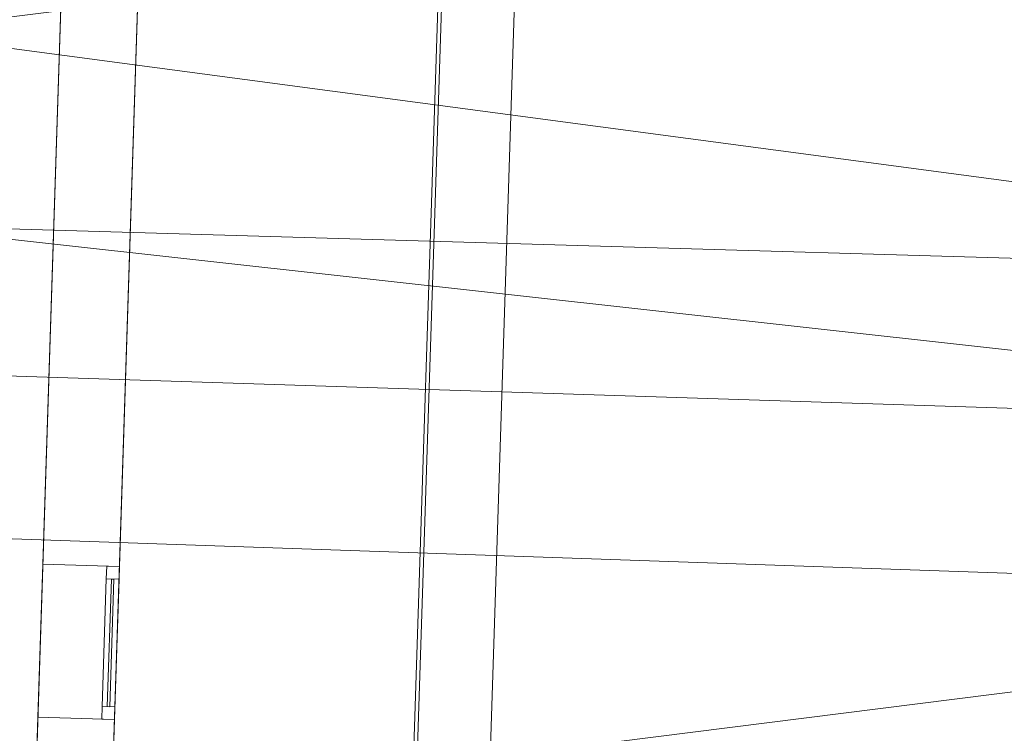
# Model space of a CAD drawing. Header units: millimetres. Extents: x -430348 to -225823, y -86243 to 5084.
# Tile 527 of 656: x -366777 to -362921, y -60438 to -57642. Entities that reach past the tile are written whole.
import ezdxf

# ---------------------------------------------------------------- set-up
doc = ezdxf.new("R2010")
doc.units = ezdxf.units.MM
for name, color, linetype, lineweight in [('A-GENM', 13, 'Continuous', 9), ('A-GLAZ-CURT', 52, 'Continuous', 9), ('A-GLAZ-CWMG', 51, 'Continuous', 9), ('A-ROOF', 132, 'Continuous', 9), ('A-WALL', 113, 'Continuous', 9)]:
    doc.layers.add(name, color=color, linetype=linetype, lineweight=lineweight)

# ---------------------------------------------------------------- blocks, each defined once
blk = doc.blocks.new('System Panel - Glazed-561866-_3D_ Copy 1')
at = {"layer": 'A-GLAZ-CURT', "transparency": 33554471}
mesh = blk.add_polyface(dxfattribs=at)
corners = [(-250, 5), (-250, 5, 445), (250, 5, 445), (250, 5)]
mesh.append_faces([[corners[k] for k in face] for face in [(2, 3, 0, 1)]])
mesh = blk.add_polyface(dxfattribs=at)
corners = [(250, -5), (-250, -5), (-250, 5), (250, 5)]
mesh.append_faces([[corners[k] for k in face] for face in [(3, 0, 1, 2)]])
mesh = blk.add_polyface(dxfattribs=at)
corners = [(-250, -5, 445), (250, -5, 445), (250, 5, 445), (-250, 5, 445)]
mesh.append_faces([[corners[k] for k in face] for face in [(3, 0, 1, 2)]])
mesh = blk.add_polyface(dxfattribs=at)
corners = [(-250, -5), (-250, -5, 445), (-250, 5, 445), (-250, 5)]
mesh.append_faces([[corners[k] for k in face] for face in [(3, 0, 1, 2)]])
mesh = blk.add_polyface(dxfattribs=at)
corners = [(250, -5, 445), (250, -5), (250, 5), (250, 5, 445)]
mesh.append_faces([[corners[k] for k in face] for face in [(3, 0, 1, 2)]])
mesh = blk.add_polyface(dxfattribs=at)
corners = [(-250, -5), (250, -5), (250, -5, 445), (-250, -5, 445)]
mesh.append_faces([[corners[k] for k in face] for face in [(3, 0, 1, 2)]])
blk = doc.blocks.new('System Panel - Glazed-561867-_3D_ Copy 1')
at = {"layer": 'A-GLAZ-CURT', "transparency": 33554471}
mesh = blk.add_polyface(dxfattribs=at)
corners = [(-250, 5), (-250, 5, 305), (250, 5, 305), (250, 5)]
mesh.append_faces([[corners[k] for k in face] for face in [(2, 3, 0, 1)]])
mesh = blk.add_polyface(dxfattribs=at)
corners = [(250, -5), (-250, -5), (-250, 5), (250, 5)]
mesh.append_faces([[corners[k] for k in face] for face in [(3, 0, 1, 2)]])
mesh = blk.add_polyface(dxfattribs=at)
corners = [(-250, -5, 305), (250, -5, 305), (250, 5, 305), (-250, 5, 305)]
mesh.append_faces([[corners[k] for k in face] for face in [(3, 0, 1, 2)]])
mesh = blk.add_polyface(dxfattribs=at)
corners = [(-250, -5), (-250, -5, 305), (-250, 5, 305), (-250, 5)]
mesh.append_faces([[corners[k] for k in face] for face in [(0, 1, 2, 3)]])
mesh = blk.add_polyface(dxfattribs=at)
corners = [(250, -5, 305), (250, -5), (250, 5), (250, 5, 305)]
mesh.append_faces([[corners[k] for k in face] for face in [(0, 1, 2, 3)]])
mesh = blk.add_polyface(dxfattribs=at)
corners = [(-250, -5), (250, -5), (250, -5, 305), (-250, -5, 305)]
mesh.append_faces([[corners[k] for k in face] for face in [(3, 0, 1, 2)]])
blk = doc.blocks.new('Rectangular Mullion - 50mm x 50mm-555598-_3D_ Copy 1')
at = {"layer": 'A-GLAZ-CWMG'}
mesh = blk.add_polyface(dxfattribs=at)
corners = [(0, 25), (-50, 25), (-50, -25), (0, -25)]
mesh.append_faces([[corners[k] for k in face] for face in [(2, 3, 0, 1)]])
mesh = blk.add_polyface(dxfattribs=at)
corners = [(-50, 25), (0, 25), (0, 25, -380), (-50, 25, -380)]
mesh.append_faces([[corners[k] for k in face] for face in [(3, 0, 1, 2)]])
mesh = blk.add_polyface(dxfattribs=at)
corners = [(-50, -25), (-50, 25), (-50, 25, -380), (-50, -25, -380)]
mesh.append_faces([[corners[k] for k in face] for face in [(3, 0, 1, 2)]])
mesh = blk.add_polyface(dxfattribs=at)
corners = [(0, 25), (0, -25), (0, -25, -380), (0, 25, -380)]
mesh.append_faces([[corners[k] for k in face] for face in [(3, 0, 1, 2)]])
mesh = blk.add_polyface(dxfattribs=at)
corners = [(0, -25), (-50, -25), (-50, -25, -380), (0, -25, -380)]
mesh.append_faces([[corners[k] for k in face] for face in [(3, 0, 1, 2)]])
blk = doc.blocks.new('Rectangular Mullion - 50mm x 50mm-314930-_3D_ Copy 1')
at = {"layer": 'A-GLAZ-CWMG'}
mesh = blk.add_polyface(dxfattribs=at)
corners = [(0, 25), (-50, 25), (-50, -25), (0, -25)]
mesh.append_faces([[corners[k] for k in face] for face in [(2, 3, 0, 1)]])
mesh = blk.add_polyface(dxfattribs=at)
corners = [(0, 25, -500), (0, -25, -500), (-50, -25, -500), (-50, 25, -500)]
mesh.append_faces([[corners[k] for k in face] for face in [(0, 1, 2, 3)]])
mesh = blk.add_polyface(dxfattribs=at)
corners = [(-50, 25), (0, 25), (0, 25, -500), (-50, 25, -500)]
mesh.append_faces([[corners[k] for k in face] for face in [(0, 1, 2, 3)]])
mesh = blk.add_polyface(dxfattribs=at)
corners = [(-50, -25), (-50, 25), (-50, 25, -500), (-50, -25, -500)]
mesh.append_faces([[corners[k] for k in face] for face in [(0, 1, 2, 3)]])
mesh = blk.add_polyface(dxfattribs=at)
corners = [(0, 25), (0, -25), (0, -25, -500), (0, 25, -500)]
mesh.append_faces([[corners[k] for k in face] for face in [(0, 1, 2, 3)]])
mesh = blk.add_polyface(dxfattribs=at)
corners = [(0, -25), (-50, -25), (-50, -25, -500), (0, -25, -500)]
mesh.append_faces([[corners[k] for k in face] for face in [(0, 1, 2, 3)]])
blk = doc.blocks.new('Rectangular Mullion - 50mm x 50mm-555599-_3D_ Copy 1')
at = {"layer": 'A-GLAZ-CWMG'}
mesh = blk.add_polyface(dxfattribs=at)
corners = [(0, 25), (-50, 25), (-50, -25), (0, -25)]
mesh.append_faces([[corners[k] for k in face] for face in [(2, 3, 0, 1)]])
mesh = blk.add_polyface(dxfattribs=at)
corners = [(-50, 25), (0, 25), (0, 25, -520), (-50, 25, -520)]
mesh.append_faces([[corners[k] for k in face] for face in [(3, 0, 1, 2)]])
mesh = blk.add_polyface(dxfattribs=at)
corners = [(-50, -25), (-50, 25), (-50, 25, -520), (-50, -25, -520)]
mesh.append_faces([[corners[k] for k in face] for face in [(3, 0, 1, 2)]])
mesh = blk.add_polyface(dxfattribs=at)
corners = [(0, 25), (0, -25), (0, -25, -520), (0, 25, -520)]
mesh.append_faces([[corners[k] for k in face] for face in [(3, 0, 1, 2)]])
mesh = blk.add_polyface(dxfattribs=at)
corners = [(0, -25), (-50, -25), (-50, -25, -520), (0, -25, -520)]
mesh.append_faces([[corners[k] for k in face] for face in [(3, 0, 1, 2)]])
blk = doc.blocks.new('Rectangular Mullion - 50mm x 50mm-314931-_3D_ Copy 1')
at = {"layer": 'A-GLAZ-CWMG'}
mesh = blk.add_polyface(dxfattribs=at)
corners = [(0, 25), (-50, 25), (-50, -25), (0, -25)]
mesh.append_faces([[corners[k] for k in face] for face in [(2, 3, 0, 1)]])
mesh = blk.add_polyface(dxfattribs=at)
corners = [(0, 25, -500), (0, -25, -500), (-50, -25, -500), (-50, 25, -500)]
mesh.append_faces([[corners[k] for k in face] for face in [(0, 1, 2, 3)]])
mesh = blk.add_polyface(dxfattribs=at)
corners = [(-50, 25), (0, 25), (0, 25, -500), (-50, 25, -500)]
mesh.append_faces([[corners[k] for k in face] for face in [(0, 1, 2, 3)]])
mesh = blk.add_polyface(dxfattribs=at)
corners = [(-50, -25), (-50, 25), (-50, 25, -500), (-50, -25, -500)]
mesh.append_faces([[corners[k] for k in face] for face in [(0, 1, 2, 3)]])
mesh = blk.add_polyface(dxfattribs=at)
corners = [(0, 25), (0, -25), (0, -25, -500), (0, 25, -500)]
mesh.append_faces([[corners[k] for k in face] for face in [(0, 1, 2, 3)]])
mesh = blk.add_polyface(dxfattribs=at)
corners = [(0, -25), (-50, -25), (-50, -25, -500), (0, -25, -500)]
mesh.append_faces([[corners[k] for k in face] for face in [(0, 1, 2, 3)]])
blk = doc.blocks.new('Rectangular Mullion - 50mm x 50mm-317991-_3D_ Copy 1')
at = {"layer": 'A-GLAZ-CWMG'}
mesh = blk.add_polyface(dxfattribs=at)
corners = [(25, 25), (-25, 25), (-25, -25), (25, -25)]
mesh.append_faces([[corners[k] for k in face] for face in [(2, 3, 0, 1)]])
mesh = blk.add_polyface(dxfattribs=at)
corners = [(25, 25, -500), (25, -25, -500), (-25, -25, -500), (-25, 25, -500)]
mesh.append_faces([[corners[k] for k in face] for face in [(0, 1, 2, 3)]])
mesh = blk.add_polyface(dxfattribs=at)
corners = [(-25, 25), (25, 25), (25, 25, -500), (-25, 25, -500)]
mesh.append_faces([[corners[k] for k in face] for face in [(0, 1, 2, 3)]])
mesh = blk.add_polyface(dxfattribs=at)
corners = [(-25, -25), (-25, 25), (-25, 25, -500), (-25, -25, -500)]
mesh.append_faces([[corners[k] for k in face] for face in [(0, 1, 2, 3)]])
mesh = blk.add_polyface(dxfattribs=at)
corners = [(25, 25), (25, -25), (25, -25, -500), (25, 25, -500)]
mesh.append_faces([[corners[k] for k in face] for face in [(0, 1, 2, 3)]])
mesh = blk.add_polyface(dxfattribs=at)
corners = [(25, -25), (-25, -25), (-25, -25, -500), (25, -25, -500)]
mesh.append_faces([[corners[k] for k in face] for face in [(0, 1, 2, 3)]])
blk = doc.blocks.new('Rectangular Mullion - 50mm x 50mm-555602-_3D_ Copy 1')
at = {"layer": 'A-GLAZ-CWMG'}
mesh = blk.add_polyface(dxfattribs=at)
corners = [(0, 25, -380), (0, -25, -380), (-50, -25, -380), (-50, 25, -380)]
mesh.append_faces([[corners[k] for k in face] for face in [(0, 1, 2, 3)]])
mesh = blk.add_polyface(dxfattribs=at)
corners = [(-50, 25), (0, 25), (0, 25, -380), (-50, 25, -380)]
mesh.append_faces([[corners[k] for k in face] for face in [(3, 0, 1, 2)]])
mesh = blk.add_polyface(dxfattribs=at)
corners = [(-50, -25), (-50, 25), (-50, 25, -380), (-50, -25, -380)]
mesh.append_faces([[corners[k] for k in face] for face in [(3, 0, 1, 2)]])
mesh = blk.add_polyface(dxfattribs=at)
corners = [(0, 25), (0, -25), (0, -25, -380), (0, 25, -380)]
mesh.append_faces([[corners[k] for k in face] for face in [(3, 0, 1, 2)]])
mesh = blk.add_polyface(dxfattribs=at)
corners = [(0, -25), (-50, -25), (-50, -25, -380), (0, -25, -380)]
mesh.append_faces([[corners[k] for k in face] for face in [(3, 0, 1, 2)]])
blk = doc.blocks.new('Rectangular Mullion - 50mm x 50mm-555601-_3D_ Copy 1')
at = {"layer": 'A-GLAZ-CWMG'}
mesh = blk.add_polyface(dxfattribs=at)
corners = [(0, 25, -520), (0, -25, -520), (-50, -25, -520), (-50, 25, -520)]
mesh.append_faces([[corners[k] for k in face] for face in [(0, 1, 2, 3)]])
mesh = blk.add_polyface(dxfattribs=at)
corners = [(-50, 25), (0, 25), (0, 25, -520), (-50, 25, -520)]
mesh.append_faces([[corners[k] for k in face] for face in [(3, 0, 1, 2)]])
mesh = blk.add_polyface(dxfattribs=at)
corners = [(-50, -25), (-50, 25), (-50, 25, -520), (-50, -25, -520)]
mesh.append_faces([[corners[k] for k in face] for face in [(3, 0, 1, 2)]])
mesh = blk.add_polyface(dxfattribs=at)
corners = [(0, 25), (0, -25), (0, -25, -520), (0, 25, -520)]
mesh.append_faces([[corners[k] for k in face] for face in [(3, 0, 1, 2)]])
mesh = blk.add_polyface(dxfattribs=at)
corners = [(0, -25), (-50, -25), (-50, -25, -520), (0, -25, -520)]
mesh.append_faces([[corners[k] for k in face] for face in [(3, 0, 1, 2)]])
blk = doc.blocks.new('Generic Models 37 - Generic Models 1-564334-_3D_ Copy 1')
at = {"layer": 'A-GENM'}
mesh = blk.add_polyface(dxfattribs=at)
corners = [(-372379.3, -59515.3, 67830.4), (-371458.8, -59515.3, 67830.4), (-371418.2, -58256, 67830.4), (-372338.7, -58256, 67830.4), (-360001.2, -59911.9, 67830.4), (-359143.5, -59956.8, 67830.4), (-359078.1, -58710.3, 67830.4), (-360001.2, -58661.9, 67830.4)]
mesh.append_faces([[corners[k] for k in face] for face in [(3, 0, 1, 2), (6, 7, 4, 5)]])
mesh = blk.add_polyface(dxfattribs=at)
corners = [(-372379.3, -59515.3, 65843.1), (-372338.7, -58256, 65843.1), (-371418.2, -58256, 65843.1), (-371458.8, -59515.3, 65843.1), (-360001.2, -59911.9, 65843.1), (-360001.2, -58661.9, 65843.1), (-359078.1, -58710.3, 65843.1), (-359143.5, -59956.8, 65843.1)]
mesh.append_faces([[corners[k] for k in face] for face in [(1, 2, 3, 0), (6, 7, 4, 5)]])

msp = doc.modelspace()

# ---------------------------------------------------------------- block references
at = {"layer": 'A-GENM'}
msp.add_blockref('Generic Models 37 - Generic Models 1-564334-_3D_ Copy 1', (0, 0), dxfattribs=at)
at = {"layer": 'A-GLAZ-CURT', "transparency": 33554471, "rotation": 268.1517832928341}
for name, p in [('System Panel - Glazed-561866-_3D_ Copy 1', (-366420.9, -60084, 60199.3)), ('System Panel - Glazed-561867-_3D_ Copy 1', (-366420.9, -60084, 60694.3))]:
    msp.add_blockref(name, p, dxfattribs=at)
at = {"layer": 'A-GLAZ-CWMG', "rotation": 88.15178329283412}
for name, p in [('Rectangular Mullion - 50mm x 50mm-555598-_3D_ Copy 1', (-366411.3, -59784.2, 61049.3)), ('Rectangular Mullion - 50mm x 50mm-555601-_3D_ Copy 1', (-366411.3, -59784.2, 60669.3))]:
    msp.add_blockref(name, p, dxfattribs=at)
at = {"layer": 'A-GLAZ-CWMG', "extrusion": (-0.032252, -0.99948, 0), "rotation": 90}
for name, p in [('Rectangular Mullion - 50mm x 50mm-314930-_3D_ Copy 1', (-364292.5, 61049.3, 72120.5)), ('Rectangular Mullion - 50mm x 50mm-317991-_3D_ Copy 1', (-364292.5, 60669.3, 72120.5))]:
    msp.add_blockref(name, p, dxfattribs=at)
at = {"layer": 'A-GLAZ-CWMG', "extrusion": (0.032252, 0.99948, 0), "rotation": 270}
msp.add_blockref('Rectangular Mullion - 50mm x 50mm-314931-_3D_ Copy 1', (364292.5, 60149.3, -71620.5), dxfattribs=at)
at = {"layer": 'A-GLAZ-CWMG', "extrusion": (0, 0, -1), "rotation": 271.8482167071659}
for name, p in [('Rectangular Mullion - 50mm x 50mm-555599-_3D_ Copy 1', (366430.6, -60383.9, -60149.3)), ('Rectangular Mullion - 50mm x 50mm-555602-_3D_ Copy 1', (366430.6, -60383.9, -60669.3))]:
    msp.add_blockref(name, p, dxfattribs=at)

# ---------------------------------------------------------------- meshes
at = {"layer": 'A-ROOF'}
mesh = msp.add_polyface(dxfattribs=at)
corners = [(-374561.6, -58788.7, 66720.1), (-377981.9, -55140.3, 64150.9), (-353304.7, -55936.6, 64150.9), (-356953.1, -59356.9, 66720.1), (-359108.4, -59287.4, 66720.1), (-359078.1, -58710.3, 66300.3), (-360001.2, -58661.9, 66286.8), (-360001.2, -59258.6, 66720.1), (-371438.6, -58889.5, 66720.1), (-371418.2, -58256, 66259.6), (-372338.7, -58256, 66281.1), (-372358.2, -58859.8, 66720.1), (-368088.4, -57665, 65752.4), (-368112.9, -58422.1, 66302.8), (-367313.3, -58447.9, 66302.8), (-367288.9, -57690.8, 65752.4), (-370588.4, -57665, 65811), (-370612.9, -58422.1, 66361.4), (-369813.3, -58447.9, 66361.4), (-369788.9, -57690.8, 65811)]
mesh.append_faces([[corners[k] for k in face] for face in [(5, 2, 3, 4)]], dxfattribs={"vtx0": -1})
mesh.append_faces([[corners[k] for k in face] for face in [(13, 8, 18)]], dxfattribs={"vtx0": -1, "vtx1": -1, "vtx2": -1})
mesh.append_faces([[corners[k] for k in face] for face in [(14, 7, 8, 13), (19, 12, 13, 18), (9, 16, 17, 8), (8, 17, 18)]], dxfattribs={"vtx0": -1, "vtx2": -1})
mesh.append_faces([[corners[k] for k in face] for face in [(2, 5, 6, 15), (16, 9, 10, 1)]], dxfattribs={"vtx0": -1, "vtx2": -1, "vtx3": -1})
mesh.append_faces([[corners[k] for k in face] for face in [(0, 1, 10, 11)]], dxfattribs={"vtx1": -1})
mesh.append_faces([[corners[k] for k in face] for face in [(19, 16, 1, 12)]], dxfattribs={"vtx1": -1, "vtx2": -1, "vtx3": -1})
mesh.append_faces([[corners[k] for k in face] for face in [(14, 15, 6, 7), (15, 12, 1, 2)]], dxfattribs={"vtx1": -1, "vtx3": -1})
mesh = msp.add_polyface(dxfattribs=at)
corners = [(-377981.9, -55140.3, 64274.5), (-374561.6, -58788.7, 66843.7), (-372358.2, -58859.8, 66843.7), (-372338.7, -58256, 66404.8), (-371418.2, -58256, 66383.2), (-371438.6, -58889.5, 66843.7), (-360001.2, -59258.6, 66843.7), (-360001.2, -58661.9, 66410.4), (-359078.1, -58710.3, 66423.9), (-359108.4, -59287.4, 66843.7), (-356953.1, -59356.9, 66843.7), (-353304.7, -55936.6, 64274.5), (-368112.9, -58422.1, 66426.4), (-368088.4, -57665, 65876), (-367288.9, -57690.8, 65876), (-367313.3, -58447.9, 66426.4), (-370612.9, -58422.1, 66485), (-370588.4, -57665, 65934.6), (-369788.9, -57690.8, 65934.6), (-369813.3, -58447.9, 66485)]
mesh.append_faces([[corners[k] for k in face] for face in [(3, 0, 1, 2)]], dxfattribs={"vtx0": -1})
mesh.append_faces([[corners[k] for k in face] for face in [(8, 11, 7)]], dxfattribs={"vtx0": -1, "vtx1": -1})
mesh.append_faces([[corners[k] for k in face] for face in [(19, 5, 12)]], dxfattribs={"vtx0": -1, "vtx1": -1, "vtx2": -1})
mesh.append_faces([[corners[k] for k in face] for face in [(0, 13, 14, 11), (15, 6, 7)]], dxfattribs={"vtx0": -1, "vtx2": -1})
mesh.append_faces([[corners[k] for k in face] for face in [(0, 17, 18, 13)]], dxfattribs={"vtx0": -1, "vtx2": -1, "vtx3": -1})
mesh.append_faces([[corners[k] for k in face] for face in [(10, 11, 8, 9)]], dxfattribs={"vtx1": -1})
mesh.append_faces([[corners[k] for k in face] for face in [(19, 16, 5)]], dxfattribs={"vtx1": -1, "vtx2": -1})
mesh.append_faces([[corners[k] for k in face] for face in [(14, 15, 7, 11), (3, 4, 17, 0)]], dxfattribs={"vtx1": -1, "vtx2": -1, "vtx3": -1})
mesh.append_faces([[corners[k] for k in face] for face in [(5, 6, 15, 12), (12, 13, 18, 19), (16, 17, 4, 5)]], dxfattribs={"vtx1": -1, "vtx3": -1})
mesh = msp.add_polyface(dxfattribs=at)
corners = [(-365082.7, -56265.2, 61870.9), (-365263.3, -61862.3, 61870.9), (-366452.1, -61823.9, 61870.9), (-366271.5, -56226.8, 61870.9)]
mesh.append_faces([[corners[k] for k in face] for face in [(1, 2, 3, 0)]])
mesh = msp.add_polyface(dxfattribs=at)
corners = [(-365263.3, -61862.3, 61970.9), (-365082.7, -56265.2, 61970.9), (-366271.5, -56226.8, 61970.9), (-366452.1, -61823.9, 61970.9)]
mesh.append_faces([[corners[k] for k in face] for face in [(2, 3, 0, 1)]])
mesh = msp.add_polyface(dxfattribs=at)
corners = [(-366452.1, -61823.9, 61970.9), (-366271.5, -56226.8, 61970.9), (-366271.5, -56226.8, 61870.9), (-366452.1, -61823.9, 61870.9)]
mesh.append_faces([[corners[k] for k in face] for face in [(0, 1, 2, 3)]])
mesh = msp.add_polyface(dxfattribs=at)
corners = [(-365082.7, -56265.2, 61970.9), (-365263.3, -61862.3, 61970.9), (-365263.3, -61862.3, 61870.9), (-365082.7, -56265.2, 61870.9)]
mesh.append_faces([[corners[k] for k in face] for face in [(1, 2, 3, 0)]])
mesh = msp.add_polyface(dxfattribs=at)
corners = [(-378210, -62209, 64150.9), (-374561.6, -58788.7, 66720.1), (-372358.2, -58859.8, 66720.1), (-372379.3, -59515.3, 66243.6), (-371458.8, -59515.3, 66265.2), (-371438.6, -58889.5, 66720.1), (-360001.2, -59258.6, 66720.1), (-360001.2, -59911.9, 66245.7), (-359143.5, -59956.8, 66233.1), (-359108.4, -59287.4, 66720.1), (-356953.1, -59356.9, 66720.1), (-353532.8, -63005.3, 64150.9)]
mesh.append_faces([[corners[k] for k in face] for face in [(3, 0, 1, 2)]], dxfattribs={"vtx0": -1})
mesh.append_faces([[corners[k] for k in face] for face in [(0, 3, 4, 7)]], dxfattribs={"vtx0": -1, "vtx2": -1, "vtx3": -1})
mesh.append_faces([[corners[k] for k in face] for face in [(10, 11, 8, 9)]], dxfattribs={"vtx1": -1})
mesh.append_faces([[corners[k] for k in face] for face in [(7, 8, 11, 0)]], dxfattribs={"vtx1": -1, "vtx3": -1})
mesh.append_faces([[corners[k] for k in face] for face in [(4, 5, 6, 7)]], dxfattribs={"vtx3": -1})
mesh = msp.add_polyface(dxfattribs=at)
corners = [(-374561.6, -58788.7, 66843.7), (-378210, -62209, 64274.5), (-353532.8, -63005.3, 64274.5), (-356953.1, -59356.9, 66843.7), (-359108.4, -59287.4, 66843.7), (-359143.5, -59956.8, 66356.7), (-360001.2, -59911.9, 66369.3), (-360001.2, -59258.6, 66843.7), (-371438.6, -58889.5, 66843.7), (-371458.8, -59515.3, 66388.8), (-372379.3, -59515.3, 66367.2), (-372358.2, -58859.8, 66843.7)]
mesh.append_faces([[corners[k] for k in face] for face in [(5, 2, 3, 4)]], dxfattribs={"vtx0": -1})
mesh.append_faces([[corners[k] for k in face] for face in [(2, 5, 6, 1)]], dxfattribs={"vtx0": -1, "vtx2": -1})
mesh.append_faces([[corners[k] for k in face] for face in [(0, 1, 10, 11)]], dxfattribs={"vtx1": -1})
mesh.append_faces([[corners[k] for k in face] for face in [(9, 10, 1, 6)]], dxfattribs={"vtx1": -1, "vtx2": -1, "vtx3": -1})
mesh.append_faces([[corners[k] for k in face] for face in [(7, 8, 9, 6)]], dxfattribs={"vtx2": -1})
at = {"layer": 'A-WALL'}
mesh = msp.add_polyface(dxfattribs=at)
corners = [(-366571.3, -56217.2, 57947.5), (-366751.9, -61814.2, 57947.5), (-366751.9, -61814.2, 61870.9), (-366571.3, -56217.2, 61870.9), (-366686.1, -59775.3, 60149.3), (-366686.1, -59775.3, 61049.3), (-366705.5, -60375, 61049.3), (-366705.5, -60375, 60149.3)]
mesh.append_faces([[corners[k] for k in face] for face in [(5, 3, 4)]], dxfattribs={"vtx0": -1, "vtx1": -1})
mesh.append_faces([[corners[k] for k in face] for face in [(7, 1, 2, 6), (1, 7, 4)]], dxfattribs={"vtx0": -1, "vtx2": -1})
mesh.append_faces([[corners[k] for k in face] for face in [(4, 3, 0, 1)]], dxfattribs={"vtx0": -1, "vtx3": -1})
mesh.append_faces([[corners[k] for k in face] for face in [(2, 3, 5, 6)]], dxfattribs={"vtx1": -1, "vtx3": -1})
mesh = msp.add_polyface(dxfattribs=at)
corners = [(-366271.5, -56226.8, 57947.5), (-366452.1, -61823.9, 57947.5), (-366751.9, -61814.2, 57947.5), (-366571.3, -56217.2, 57947.5)]
mesh.append_faces([[corners[k] for k in face] for face in [(0, 1, 2, 3)]])
mesh = msp.add_polyface(dxfattribs=at)
corners = [(-366452.1, -61823.9, 61870.9), (-366271.5, -56226.8, 61870.9), (-366571.3, -56217.2, 61870.9), (-366751.9, -61814.2, 61870.9)]
mesh.append_faces([[corners[k] for k in face] for face in [(0, 1, 2, 3)]])
mesh = msp.add_polyface(dxfattribs=at)
corners = [(-366452.1, -61823.9, 57947.5), (-366271.5, -56226.8, 57947.5), (-366271.5, -56226.8, 59270.9), (-366271.5, -56226.8, 61870.9), (-366452.1, -61823.9, 61870.9), (-366452.1, -61823.9, 59394), (-366386.3, -59785, 61049.3), (-366386.3, -59785, 60149.3), (-366405.6, -60384.7, 60149.3), (-366405.6, -60384.7, 61049.3)]
mesh.append_faces([[corners[k] for k in face] for face in [(8, 5, 0, 7), (9, 4, 5, 8), (4, 9, 6, 3), (3, 6, 7, 2)]], dxfattribs={"vtx0": -1, "vtx2": -1})
mesh.append_faces([[corners[k] for k in face] for face in [(1, 2, 7, 0)]], dxfattribs={"vtx1": -1, "vtx2": -1})
mesh = msp.add_polyface(dxfattribs=at)
corners = [(-365277.5, -61861.8, 57947.5), (-365277.5, -61861.8, 59394), (-365277.5, -61861.8, 61870.9), (-365096.9, -56264.7, 61870.9), (-365096.9, -56264.7, 59270.9), (-365096.9, -56264.7, 57947.5)]
mesh.append_faces([[corners[k] for k in face] for face in [(3, 4, 1, 2)]], dxfattribs={"vtx1": -1})
mesh.append_faces([[corners[k] for k in face] for face in [(4, 5, 0, 1)]], dxfattribs={"vtx3": -1})
mesh = msp.add_polyface(dxfattribs=at)
corners = [(-364797.1, -56274.4, 57947.5), (-364977.7, -61871.5, 57947.5), (-365277.5, -61861.8, 57947.5), (-365096.9, -56264.7, 57947.5)]
mesh.append_faces([[corners[k] for k in face] for face in [(3, 0, 1, 2)]])
mesh = msp.add_polyface(dxfattribs=at)
corners = [(-364977.7, -61871.5, 61870.9), (-364797.1, -56274.4, 61870.9), (-365096.9, -56264.7, 61870.9), (-365277.5, -61861.8, 61870.9)]
mesh.append_faces([[corners[k] for k in face] for face in [(0, 1, 2, 3)]])
mesh = msp.add_polyface(dxfattribs=at)
corners = [(-364977.7, -61871.5, 57947.5), (-364797.1, -56274.4, 57947.5), (-364797.1, -56274.4, 61870.9), (-364977.7, -61871.5, 61870.9)]
mesh.append_faces([[corners[k] for k in face] for face in [(3, 0, 1, 2)]])
mesh = msp.add_polyface(dxfattribs=at)
corners = [(-366686.1, -59775.3, 61049.3), (-366386.3, -59785, 61049.3), (-366405.6, -60384.7, 61049.3), (-366705.5, -60375, 61049.3)]
mesh.append_faces([[corners[k] for k in face] for face in [(1, 2, 3, 0)]])
mesh = msp.add_polyface(dxfattribs=at)
corners = [(-366386.3, -59785, 60149.3), (-366686.1, -59775.3, 60149.3), (-366705.5, -60375, 60149.3), (-366405.6, -60384.7, 60149.3)]
mesh.append_faces([[corners[k] for k in face] for face in [(3, 0, 1, 2)]])
mesh = msp.add_polyface(dxfattribs=at)
corners = [(-366686.1, -59775.3, 60149.3), (-366386.3, -59785, 60149.3), (-366386.3, -59785, 61049.3), (-366686.1, -59775.3, 61049.3)]
mesh.append_faces([[corners[k] for k in face] for face in [(1, 2, 3, 0)]])
mesh = msp.add_polyface(dxfattribs=at)
corners = [(-366705.5, -60375, 61049.3), (-366405.6, -60384.7, 61049.3), (-366405.6, -60384.7, 60149.3), (-366705.5, -60375, 60149.3)]
mesh.append_faces([[corners[k] for k in face] for face in [(1, 2, 3, 0)]])

doc.saveas('drawing.dxf')
